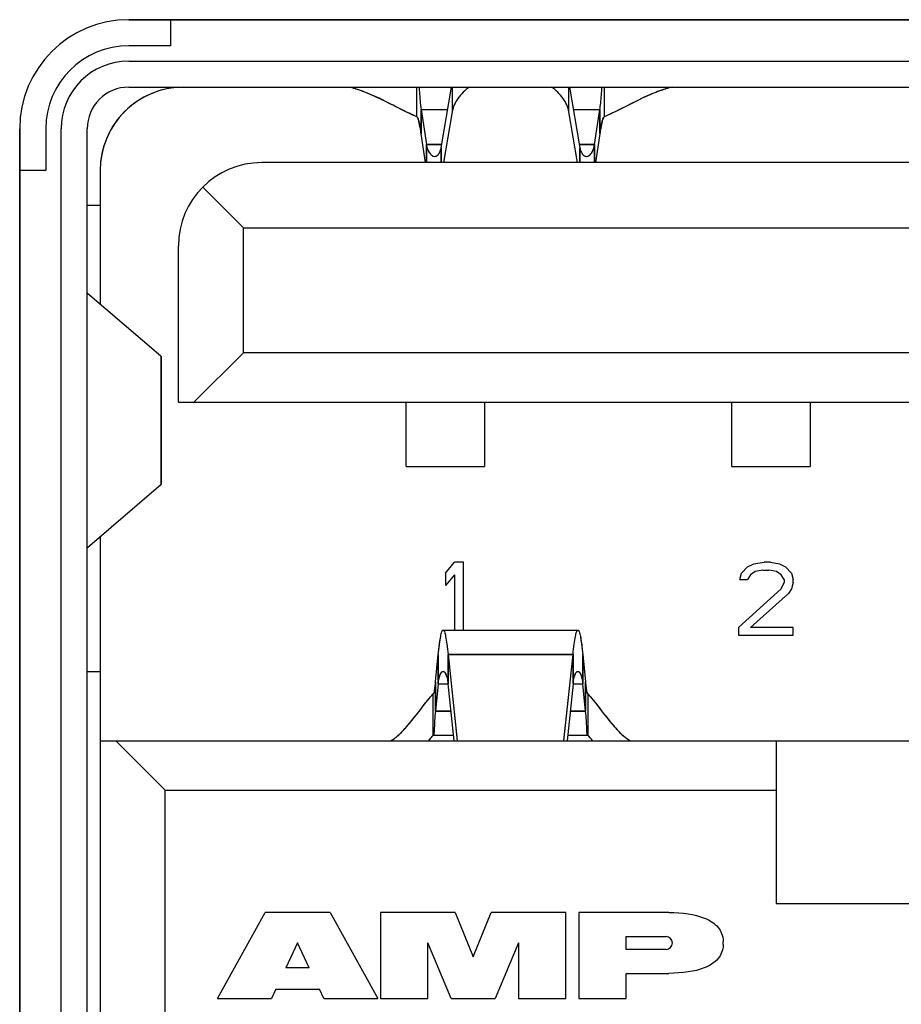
# Model space of a CAD drawing. Header units: millimetres. Extents: x 0 to 1750, y -1720 to 477.
# Tile 308 of 317: x 773 to 780, y -61 to -54. Entities that reach past the tile are written whole.
import ezdxf

# ---------------------------------------------------------------- set-up
doc = ezdxf.new("R2010")
doc.units = ezdxf.units.MM
doc.header["$LTSCALE"] = 92.51
for name, color, linetype in [('101301666_14DXF_CONTINUOUS_LINE', 7, 'CONTINUOUS'), ('101301666_DXF_CONTINUOUS_LINE', 7, 'CONTINUOUS'), ('DE-11-072043DXF_CONTINUOUS_LINE', 7, 'CONTINUOUS')]:
    doc.layers.add(name, color=color, linetype=linetype)

msp = doc.modelspace()

# ---------------------------------------------------------------- linework, layer by layer
at = {"layer": '101301666_14DXF_CONTINUOUS_LINE'}
for p, q in [((774.2086, -53.6472), (774.2086, -53.8472)), ((774.2086, -53.8472), (773.8886, -53.8472)), ((773.8886, -54.1652), (785.7486, -54.1652)), ((776.0984, -54.3925), (776.0984, -54.1652)), ((776.2853, -54.6322), (776.3649, -54.1652)), ((776.3707, -54.1652), (776.3707, -54.356)), ((777.2665, -54.356), (777.2665, -54.1652)), ((777.2723, -54.1652), (777.352, -54.6322)), ((777.5388, -54.1652), (777.5388, -54.3925)), ((776.1328, -54.3382), (776.1328, -54.5246)), ((776.1328, -54.3382), (776.1726, -54.6053)), ((776.1328, -54.3382), (776.3354, -54.3382)), ((776.3707, -54.356), (776.3043, -54.7452)), ((777.3329, -54.7452), (777.2665, -54.356)), ((777.3018, -54.3382), (777.5044, -54.3382)), ((777.4646, -54.6053), (777.5044, -54.3382)), ((777.5044, -54.5246), (777.5044, -54.3382)), ((773.2506, -54.4852), (773.2506, -54.8052)), ((773.5686, -67.4652), (773.5686, -54.4852)), ((776.1657, -54.7452), (776.1328, -54.5246)), ((777.5044, -54.5246), (777.4715, -54.7452)), ((776.1726, -54.6053), (776.2898, -54.6053)), ((776.1726, -54.7452), (776.1726, -54.6053)), ((776.2853, -54.6322), (776.2853, -54.7452)), ((777.3474, -54.6053), (777.4646, -54.6053)), ((777.352, -54.7452), (777.352, -54.6322)), ((777.4646, -54.6053), (777.4646, -54.7452)), ((784.7286, -54.7452), (774.9086, -54.7452)), ((773.2506, -54.8052), (773.0506, -54.8052)), ((773.6686, -54.8052), (773.6686, -55.8341)), ((774.4561, -54.9327), (774.7686, -55.2452)), ((773.6686, -55.0752), (773.5686, -55.0752)), ((774.7686, -56.2052), (774.7686, -55.2452)), ((774.7686, -55.2452), (784.8686, -55.2452)), ((774.2686, -56.5852), (774.2686, -55.3852)), ((774.1352, -56.2326), (773.5703, -55.7501)), ((774.1352, -56.2326), (774.1352, -57.2179)), ((774.1386, -56.2383), (774.1384, -56.237)), ((774.1386, -57.2121), (774.1386, -56.2383)), ((774.7686, -56.2052), (774.3886, -56.5852)), ((784.8686, -56.2052), (774.7686, -56.2052)), ((774.2686, -56.5852), (785.3686, -56.5852)), ((776.0186, -57.0802), (776.0186, -56.5852)), ((776.6186, -56.5852), (776.6186, -57.0802)), ((778.5186, -57.0802), (778.5186, -56.5852)), ((779.1186, -56.5852), (779.1186, -57.0802)), ((776.0186, -57.0802), (776.6186, -57.0802)), ((778.5186, -57.0802), (779.1186, -57.0802)), ((773.5703, -57.7004), (774.1352, -57.2179)), ((774.1384, -57.2135), (774.1386, -57.2121)), ((773.6686, -57.6164), (773.6686, -64.2252)), ((776.3186, -57.8986), (776.3886, -57.8152)), ((776.4586, -57.8152), (776.3886, -57.8152)), ((776.4586, -58.3352), (776.4586, -57.8152)), ((778.5919, -57.8986), (778.6386, -57.851)), ((778.6386, -57.851), (778.6853, -57.8271)), ((778.6853, -57.8271), (778.7669, -57.8152)), ((778.8136, -57.8152), (778.7669, -57.8152)), ((778.8136, -57.8152), (778.8836, -57.8271)), ((778.8836, -57.8271), (778.9303, -57.851)), ((778.9303, -57.851), (778.9769, -57.8986)), ((776.3186, -57.8986), (776.3186, -57.994)), ((776.3886, -57.9105), (776.3186, -57.994)), ((776.3886, -57.9105), (776.3886, -58.3352)), ((778.5803, -57.9463), (778.5919, -57.8986)), ((778.6619, -57.9105), (778.6386, -57.9463)), ((778.6969, -57.8867), (778.6619, -57.9105)), ((778.7553, -57.8748), (778.6969, -57.8867)), ((778.7553, -57.8748), (778.8019, -57.8748)), ((778.8603, -57.8867), (778.8019, -57.8748)), ((778.8953, -57.9105), (778.8603, -57.8867)), ((778.9186, -57.9463), (778.8953, -57.9105)), ((778.9769, -57.8986), (778.9886, -57.9463)), ((778.5803, -57.9463), (778.6386, -57.9463)), ((778.8953, -58.0178), (778.9186, -57.9701)), ((778.9186, -57.9463), (778.9186, -57.9701)), ((778.9886, -57.9701), (778.9769, -58.0178)), ((778.9886, -57.9701), (778.9886, -57.9463)), ((778.5686, -58.3157), (778.8953, -58.0178)), ((778.9536, -58.0535), (778.6619, -58.3157)), ((778.9769, -58.0178), (778.9536, -58.0535)), ((776.3014, -58.3352), (777.3358, -58.3352)), ((778.5686, -58.3157), (778.5686, -58.3752)), ((778.5686, -58.3752), (778.9886, -58.3752)), ((778.9886, -58.3157), (778.6619, -58.3157)), ((778.9886, -58.3752), (778.9886, -58.3157)), ((776.2417, -58.7339), (776.2639, -58.5227)), ((776.2639, -58.7475), (776.2639, -58.5227)), ((776.3388, -58.5227), (776.3388, -58.7475)), ((776.3388, -58.5227), (776.4083, -59.1828)), ((777.2984, -58.5227), (776.3388, -58.5227)), ((777.2289, -59.1828), (777.2984, -58.5227)), ((777.2984, -58.7475), (777.2984, -58.5227)), ((777.3733, -58.5227), (777.3733, -58.7475)), ((777.3733, -58.5227), (777.3955, -58.7339)), ((773.6686, -58.6552), (773.5686, -58.6552)), ((777.3334, -58.6535), (777.3358, -58.6532)), ((776.2417, -58.7339), (776.2417, -58.9587)), ((776.2639, -58.7475), (776.2417, -58.9587)), ((776.2639, -58.7475), (776.3388, -58.7475)), ((776.3849, -59.1852), (776.3388, -58.7475)), ((777.2984, -58.7475), (777.2523, -59.1852)), ((777.2984, -58.7475), (777.3733, -58.7475)), ((777.3955, -58.9587), (777.3733, -58.7475)), ((777.3955, -58.9587), (777.3955, -58.7339)), ((776.2249, -59.1434), (776.2249, -58.8265)), ((777.4123, -58.8265), (777.4123, -59.1434)), ((776.2417, -58.9587), (776.3611, -58.9587)), ((777.2762, -58.9587), (777.3955, -58.9587)), ((773.6686, -59.1852), (785.9686, -59.1852)), ((773.7886, -59.1852), (774.1686, -59.5652)), ((776.2249, -59.1434), (776.3805, -59.1434)), ((777.2567, -59.1434), (777.4123, -59.1434)), ((778.8586, -59.1852), (778.8586, -60.4352)), ((774.1686, -62.1852), (774.1686, -59.5652)), ((774.1686, -59.5652), (778.8586, -59.5652)), ((778.8586, -60.4352), (780.7786, -60.4352)), ((774.5686, -61.1652), (774.9344, -60.5052)), ((775.4331, -60.5052), (774.9344, -60.5052)), ((775.4331, -60.5052), (775.799, -61.1652)), ((775.8198, -60.5052), (775.8198, -61.1652)), ((776.3934, -60.5052), (775.8198, -60.5052)), ((776.3934, -60.5052), (776.5313, -60.8466)), ((776.5313, -60.8466), (776.6692, -60.5052)), ((777.2428, -60.5052), (776.6692, -60.5052)), ((777.2428, -61.1652), (777.2428, -60.5052)), ((777.3418, -60.5052), (777.3418, -61.1652)), ((778.0124, -60.5052), (777.3418, -60.5052)), ((777.7065, -60.7884), (777.7065, -60.6902)), ((777.7065, -60.6902), (778.0124, -60.6902)), ((775.182, -60.7393), (775.0935, -60.9289)), ((775.272, -60.9289), (775.182, -60.7393)), ((776.1828, -61.1652), (776.1828, -60.7393)), ((776.3628, -61.1652), (776.1828, -60.7393)), ((776.8798, -60.7393), (776.6998, -61.1652)), ((776.8798, -60.7393), (776.8798, -61.1652)), ((778.0124, -60.7884), (777.7065, -60.7884)), ((775.272, -60.9289), (775.0935, -60.9289)), ((777.7065, -61.1652), (777.7065, -60.9725)), ((777.7065, -60.9725), (778.0124, -60.9725)), ((775.016, -61.0952), (774.9833, -61.1652)), ((775.016, -61.0952), (775.351, -61.0952)), ((775.3842, -61.1652), (775.351, -61.0952)), ((774.5686, -61.1652), (774.9833, -61.1652)), ((775.3842, -61.1652), (775.799, -61.1652)), ((775.8198, -61.1652), (776.1828, -61.1652)), ((776.3628, -61.1652), (776.6998, -61.1652)), ((776.8798, -61.1652), (777.2428, -61.1652)), ((777.3418, -61.1652), (777.7065, -61.1652))]:
    msp.add_line(p, q, dxfattribs=at)
for centre, radius, start, end in [((773.8886, -54.4852), 0.638, 90, 180), ((773.8886, -54.4852), 0.32, 90, 180), ((774.3086, -54.8052), 0.64, 94.85107, 180), ((774.0304, -54.8369), 2.1255, 8.44892, 9.06054), ((779.6066, -54.8368), 2.1253, 170.93904, 171.5511), ((776.2093, -54.6359), 0.0721, 324.93175, 326.84764), ((777.4313, -54.6336), 0.0762, 211.43678, 213.22675), ((774.9086, -55.3852), 0.64, 90, 180), ((776.2356, -54.6655), 0.0317, 269.99743, 281.04363), ((776.2355, -54.6651), 0.0321, 281.04891, 283.35844), ((776.2252, -54.649), 0.0514, 313.01512, 314.6764), ((777.4144, -54.6466), 0.0549, 222.79517, 224.45707), ((777.4019, -54.6643), 0.0329, 252.67808, 254.339), ((777.4016, -54.6653), 0.032, 254.33675, 269.92568), ((776.3014, -58.6646), 0.0114, 78.38351, 89.93118), ((776.3012, -58.6654), 0.0122, 71.95571, 78.38172), ((776.2952, -58.675), 0.0236, 47.9599, 49.94436), ((776.2313, -58.7153), 0.0997, 23.34089, 24.62482), ((776.1626, -58.7408), 0.1729, 17.06334, 17.87888), ((777.4772, -58.7417), 0.1757, 162.30422, 163.10949), ((777.4085, -58.7165), 0.1025, 155.89439, 156.84124), ((777.3426, -58.6758), 0.0246, 130.82251, 133.42333), ((777.3361, -58.6656), 0.0124, 102.63746, 109.62077), ((778.0142, -62.193), 1.6878, 89.29656, 90.05998), ((778.0124, -60.7393), 0.0491, 270, 90), ((778.2016, -60.7379), 0.2501, 359.6924, 2.34052), ((778.2028, -60.7406), 0.2489, 357.61466, 0.29671), ((778.0142, -59.2792), 1.6933, 269.93959, 270.70059)]:
    msp.add_arc(centre, radius, start, end, dxfattribs=at)
for points in [[(775.6289, -54.1793), (775.6111, -54.174), (775.5932, -54.1693), (775.5751, -54.1653)], [(778.0621, -54.1653), (778.0442, -54.1692), (778.0264, -54.1739), (778.0088, -54.1792)], [(777.6021, -54.3636), (777.5811, -54.3736), (777.5601, -54.3833), (777.5388, -54.3925)], [(776.0984, -54.3925), (776.0997, -54.3931), (776.1009, -54.3942), (776.1018, -54.3953)], [(777.5354, -54.3953), (777.5363, -54.3942), (777.5375, -54.3931), (777.5388, -54.3925)], [(776.2614, -54.6856), (776.2639, -54.6831), (776.2662, -54.6803), (776.2683, -54.6773)], [(777.3676, -54.6754), (777.3696, -54.6784), (777.3717, -54.6813), (777.3742, -54.6839)], [(776.305, -58.6538), (776.307, -58.6545), (776.3088, -58.6556), (776.3104, -58.657)], [(777.3265, -58.6572), (777.3281, -58.6558), (777.3299, -58.6546), (777.3319, -58.6539)], [(777.4123, -58.8265), (777.4116, -58.8257), (777.4111, -58.8248), (777.4106, -58.8238)]]:
    msp.add_open_spline(points, degree=3, dxfattribs=at)
for points, knots in [([(776.0984, -54.3925), (776.0185, -54.3579), (775.8668, -54.2773), (775.7102, -54.2037), (775.6289, -54.1793)], [0, 0, 0, 0, 0.50626, 1, 1, 1, 1]), ([(776.1165, -54.1651), (776.1172, -54.1771), (776.1207, -54.235), (776.1261, -54.2928), (776.1328, -54.3382)], [0, 0, 0, 0, 0.207227, 1, 1, 1, 1]), ([(776.5046, -54.1652), (776.4701, -54.1889), (776.4104, -54.2438), (776.377, -54.3191), (776.3707, -54.356)], [0, 0, 0, 0, 0.527428, 1, 1, 1, 1]), ([(777.2665, -54.356), (777.2602, -54.3191), (777.2268, -54.2438), (777.1672, -54.1889), (777.1327, -54.1652)], [0, 0, 0, 0, 0.472572, 1, 1, 1, 1]), ([(777.5044, -54.3382), (777.5069, -54.3216), (777.5143, -54.2641), (777.5182, -54.2062), (777.5207, -54.1651)], [0, 0, 0, 0, 0.290299, 1, 1, 1, 1]), ([(778.0088, -54.1792), (777.9386, -54.2002), (777.8019, -54.2613), (777.6704, -54.331), (777.6021, -54.3636)], [0, 0, 0, 0, 0.491715, 1, 1, 1, 1]), ([(776.1018, -54.3953), (776.105, -54.399), (776.1101, -54.4111), (776.1166, -54.4337), (776.1232, -54.4651), (776.1273, -54.4889), (776.1294, -54.5022)], [0, 0, 0, 0, 0.132953, 0.346662, 0.638233, 1, 1, 1, 1]), ([(777.5078, -54.5021), (777.5099, -54.4889), (777.514, -54.4651), (777.5206, -54.4337), (777.5271, -54.4111), (777.5322, -54.399), (777.5354, -54.3953)], [0, 0, 0, 0, 0.361778, 0.653351, 0.867057, 1, 1, 1, 1]), ([(776.1726, -54.6053), (776.1746, -54.6187), (776.1804, -54.6427), (776.1953, -54.6725), (776.2136, -54.6919), (776.2289, -54.6972), (776.2356, -54.6972)], [0, 0, 0, 0, 0.341776, 0.616593, 0.829623, 1, 1, 1, 1]), ([(776.2697, -54.6753), (776.2715, -54.6725), (776.279, -54.6591), (776.2832, -54.644), (776.2853, -54.6322)], [0, 0, 0, 0, 0.217249, 1, 1, 1, 1]), ([(777.352, -54.6322), (777.3526, -54.6363), (777.3556, -54.6505), (777.3609, -54.6645), (777.3663, -54.6734)], [0, 0, 0, 0, 0.282153, 1, 1, 1, 1]), ([(777.4016, -54.6972), (777.4083, -54.6972), (777.4236, -54.6919), (777.4419, -54.6725), (777.4568, -54.6427), (777.4626, -54.6187), (777.4646, -54.6053)], [0, 0, 0, 0, 0.170361, 0.38339, 0.658183, 1, 1, 1, 1]), ([(776.243, -54.6964), (776.2445, -54.696), (776.2509, -54.694), (776.2566, -54.6901), (776.2603, -54.6866)], [0, 0, 0, 0, 0.235684, 1, 1, 1, 1]), ([(777.3753, -54.685), (777.3765, -54.6863), (777.3814, -54.6909), (777.3874, -54.6943), (777.3921, -54.6958)], [0, 0, 0, 0, 0.270668, 1, 1, 1, 1]), ([(774.1384, -56.237), (774.1383, -56.2366), (774.1376, -56.2349), (774.1363, -56.2335), (774.1352, -56.2326)], [0, 0, 0, 0, 0.215358, 1, 1, 1, 1]), ([(774.1352, -57.2179), (774.1356, -57.2175), (774.137, -57.2163), (774.1381, -57.2147), (774.1384, -57.2135)], [0, 0, 0, 0, 0.292805, 1, 1, 1, 1]), ([(776.2639, -58.5227), (776.2667, -58.4961), (776.2721, -58.4497), (776.2806, -58.3913), (776.2886, -58.3557), (776.295, -58.3395), (776.2995, -58.3352), (776.3014, -58.3352)], [0, 0, 0, 0, 0.414012, 0.723305, 0.917555, 0.970972, 1, 1, 1, 1]), ([(776.3014, -58.3352), (776.3032, -58.3352), (776.3077, -58.3395), (776.3141, -58.3557), (776.3221, -58.3913), (776.3307, -58.4497), (776.336, -58.4961), (776.3388, -58.5227)], [0, 0, 0, 0, 0.029027, 0.082445, 0.276693, 0.585985, 1, 1, 1, 1]), ([(777.2984, -58.5227), (777.3012, -58.4961), (777.3065, -58.4497), (777.3151, -58.3913), (777.3231, -58.3557), (777.3295, -58.3395), (777.334, -58.3352), (777.3358, -58.3352)], [0, 0, 0, 0, 0.414012, 0.723306, 0.917555, 0.970973, 1, 1, 1, 1]), ([(777.3358, -58.3352), (777.3377, -58.3352), (777.3422, -58.3395), (777.3486, -58.3557), (777.3566, -58.3913), (777.3651, -58.4497), (777.3705, -58.4961), (777.3733, -58.5227)], [0, 0, 0, 0, 0.029027, 0.082445, 0.276693, 0.585985, 1, 1, 1, 1]), ([(776.2639, -58.7475), (776.2654, -58.734), (776.2689, -58.7103), (776.2763, -58.6833), (776.2838, -58.6675), (776.29, -58.6581), (776.297, -58.6532), (776.3014, -58.6532)], [0, 0, 0, 0, 0.38456, 0.677296, 0.788355, 0.876871, 1, 1, 1, 1]), ([(776.3111, -58.6575), (776.3121, -58.6584), (776.3166, -58.6632), (776.3197, -58.6691), (776.3219, -58.6738)], [0, 0, 0, 0, 0.207361, 1, 1, 1, 1]), ([(776.3228, -58.6758), (776.3232, -58.6767), (776.3248, -58.6806), (776.3262, -58.6846), (776.3272, -58.6877)], [0, 0, 0, 0, 0.234355, 1, 1, 1, 1]), ([(777.3098, -58.6882), (777.3102, -58.6871), (777.3115, -58.6831), (777.313, -58.679), (777.3143, -58.6762)], [0, 0, 0, 0, 0.265806, 1, 1, 1, 1]), ([(777.3149, -58.6746), (777.3157, -58.6728), (777.3186, -58.6669), (777.3223, -58.6611), (777.3257, -58.6579)], [0, 0, 0, 0, 0.294984, 1, 1, 1, 1]), ([(777.3358, -58.6532), (777.3402, -58.6532), (777.3472, -58.6581), (777.3534, -58.6675), (777.361, -58.6833), (777.3683, -58.7103), (777.3719, -58.734), (777.3733, -58.7475)], [0, 0, 0, 0, 0.123127, 0.211643, 0.322705, 0.615444, 1, 1, 1, 1]), ([(776.2417, -58.7339), (776.2404, -58.7459), (776.2379, -58.7672), (776.2341, -58.7952), (776.2301, -58.8139), (776.2273, -58.8239), (776.2249, -58.8265)], [0, 0, 0, 0, 0.384235, 0.683673, 0.889981, 1, 1, 1, 1]), ([(776.328, -58.6901), (776.3292, -58.6941), (776.3343, -58.7129), (776.3372, -58.7323), (776.3388, -58.7475)], [0, 0, 0, 0, 0.213784, 1, 1, 1, 1]), ([(777.2984, -58.7475), (777.299, -58.7421), (777.3014, -58.7229), (777.3051, -58.7038), (777.3091, -58.6906)], [0, 0, 0, 0, 0.284939, 1, 1, 1, 1]), ([(777.4106, -58.8238), (777.4088, -58.8202), (777.4061, -58.8098), (777.4025, -58.7907), (777.3989, -58.7645), (777.3967, -58.7448), (777.3955, -58.7339)], [0, 0, 0, 0, 0.133659, 0.347846, 0.638887, 1, 1, 1, 1]), ([(776.185, -58.873), (776.1883, -58.869), (776.2013, -58.8533), (776.2147, -58.8378), (776.2249, -58.8265)], [0, 0, 0, 0, 0.254939, 1, 1, 1, 1]), ([(777.4123, -58.8265), (777.4156, -58.8302), (777.4292, -58.8454), (777.4424, -58.861), (777.4522, -58.8729)], [0, 0, 0, 0, 0.244732, 1, 1, 1, 1]), ([(775.9328, -59.1637), (775.9555, -59.1464), (775.9995, -59.1041), (776.0824, -59.0058), (776.1418, -58.9254), (776.185, -58.873)], [0, 0, 0, 0, 0.222168, 0.472322, 1, 1, 1, 1]), ([(777.4522, -58.8729), (777.4953, -58.9253), (777.5547, -59.0057), (777.6375, -59.1039), (777.6814, -59.1462), (777.7042, -59.1635)], [0, 0, 0, 0, 0.527576, 0.777745, 1, 1, 1, 1]), ([(776.2417, -58.9587), (776.2392, -58.9826), (776.2358, -59.0252), (776.2339, -59.075), (776.2324, -59.1062), (776.231, -59.123), (776.2291, -59.135), (776.2267, -59.1415), (776.2249, -59.1434)], [0, 0, 0, 0, 0.387569, 0.687983, 0.80269, 0.89266, 0.95781, 1, 1, 1, 1]), ([(777.4123, -59.1434), (777.4105, -59.1415), (777.4081, -59.135), (777.4062, -59.123), (777.4048, -59.1062), (777.4033, -59.075), (777.4014, -59.0252), (777.3981, -58.9826), (777.3955, -58.9587)], [0, 0, 0, 0, 0.04219, 0.10734, 0.19731, 0.312017, 0.61243, 1, 1, 1, 1]), ([(775.9001, -59.1852), (775.9028, -59.1837), (775.9141, -59.1771), (775.9249, -59.1697), (775.9328, -59.1637)], [0, 0, 0, 0, 0.241267, 1, 1, 1, 1]), ([(776.2249, -59.1434), (776.2219, -59.1468), (776.2096, -59.1605), (776.1977, -59.1745), (776.1889, -59.1852)], [0, 0, 0, 0, 0.245382, 1, 1, 1, 1]), ([(777.4483, -59.1852), (777.4454, -59.1816), (777.4336, -59.1675), (777.4215, -59.1536), (777.4123, -59.1434)], [0, 0, 0, 0, 0.254662, 1, 1, 1, 1]), ([(777.7042, -59.1635), (777.7069, -59.1656), (777.7175, -59.1734), (777.7286, -59.1805), (777.7371, -59.1852)], [0, 0, 0, 0, 0.259048, 1, 1, 1, 1]), ([(778.0349, -60.5053), (778.1384, -60.5066), (778.285, -60.5242), (778.4157, -60.6064), (778.4495, -60.6808), (778.4514, -60.7277)], [0, 0, 0, 0, 0.492143, 0.770409, 1, 1, 1, 1]), ([(778.4514, -60.7509), (778.4495, -60.7981), (778.4153, -60.8722), (778.2842, -60.9538), (778.138, -60.9711), (778.0349, -60.9724)], [0, 0, 0, 0, 0.23118, 0.509058, 1, 1, 1, 1])]:
    msp.add_open_spline(points, degree=3, knots=knots, dxfattribs=at)
at = {"layer": '101301666_DXF_CONTINUOUS_LINE'}
for p, q in [((773.8886, -53.6472), (785.7486, -53.6472)), ((774.2086, -53.6472), (774.2086, -53.8472)), ((774.2086, -53.8472), (773.8886, -53.8472)), ((773.8886, -53.9652), (785.7486, -53.9652)), ((773.8886, -54.1652), (785.7486, -54.1652)), ((775.6313, -54.18), (775.6289, -54.1793)), ((775.6313, -54.18), (775.6289, -54.1794)), ((776.0984, -54.3925), (776.0984, -54.1652)), ((776.2853, -54.6322), (776.3649, -54.1652)), ((776.3707, -54.1652), (776.3707, -54.356)), ((777.2665, -54.356), (777.2665, -54.1652)), ((777.2723, -54.1652), (777.352, -54.6322)), ((777.5388, -54.1652), (777.5388, -54.3925)), ((778.0088, -54.1792), (778.0069, -54.1797)), ((778.0088, -54.1793), (778.0069, -54.1797)), ((776.1328, -54.5246), (776.1328, -54.3382)), ((776.1328, -54.3382), (776.1726, -54.6053)), ((776.1328, -54.3382), (776.3354, -54.3382)), ((776.1328, -54.5246), (776.1328, -54.3383)), ((776.3707, -54.356), (776.3043, -54.7452)), ((777.3329, -54.7452), (777.2665, -54.356)), ((777.3018, -54.3382), (777.5044, -54.3382)), ((777.4646, -54.6053), (777.5044, -54.3382)), ((777.5044, -54.3382), (777.5044, -54.5246)), ((777.5044, -54.3383), (777.5044, -54.5246)), ((773.0506, -67.4652), (773.0506, -54.4852)), ((773.2506, -54.4852), (773.2506, -54.8052)), ((773.3686, -67.4652), (773.3686, -54.4852)), ((773.5686, -67.4652), (773.5686, -54.4852)), ((776.1657, -54.7452), (776.1328, -54.5246)), ((777.5044, -54.5246), (777.4715, -54.7452)), ((776.1726, -54.6053), (776.1726, -54.7452)), ((776.2853, -54.6053), (776.1726, -54.6053)), ((776.2853, -54.7452), (776.2853, -54.6322)), ((777.4646, -54.6053), (777.352, -54.6053)), ((777.352, -54.6322), (777.352, -54.7452)), ((777.4646, -54.7452), (777.4646, -54.6053)), ((784.7286, -54.7452), (774.9086, -54.7452)), ((773.2506, -54.8052), (773.0506, -54.8052)), ((773.6686, -54.8052), (773.6686, -55.8341)), ((774.4561, -54.9327), (774.7686, -55.2452)), ((773.6686, -55.0752), (773.5686, -55.0752)), ((774.7686, -56.2052), (774.7686, -55.2452)), ((774.7686, -55.2452), (784.8686, -55.2452)), ((774.2686, -56.5852), (774.2686, -55.3852)), ((774.1352, -56.2326), (773.5703, -55.7501)), ((774.1352, -56.2326), (774.1352, -57.2179)), ((774.1386, -56.2383), (774.1384, -56.237)), ((774.1386, -57.2121), (774.1386, -56.2383)), ((774.7686, -56.2052), (774.3886, -56.5852)), ((784.8686, -56.2052), (774.7686, -56.2052)), ((774.2686, -56.5852), (785.3686, -56.5852)), ((776.0186, -57.0802), (776.0186, -56.5852)), ((776.6186, -56.5852), (776.6186, -57.0802)), ((778.5186, -57.0802), (778.5186, -56.5852)), ((779.1186, -56.5852), (779.1186, -57.0802)), ((776.0186, -57.0802), (776.6186, -57.0802)), ((778.5186, -57.0802), (779.1186, -57.0802)), ((773.5703, -57.7004), (774.1352, -57.2179)), ((774.1384, -57.2135), (774.1386, -57.2121)), ((773.6686, -57.6164), (773.6686, -64.2252)), ((776.3186, -57.8986), (776.3886, -57.8152)), ((776.4586, -57.8152), (776.3886, -57.8152)), ((776.4586, -58.3352), (776.4586, -57.8152)), ((778.5919, -57.8986), (778.6386, -57.851)), ((778.6386, -57.851), (778.6853, -57.8271)), ((778.6853, -57.8271), (778.7669, -57.8152)), ((778.8136, -57.8152), (778.7669, -57.8152)), ((778.8136, -57.8152), (778.8836, -57.8271)), ((778.8836, -57.8271), (778.9303, -57.851)), ((778.9303, -57.851), (778.9769, -57.8986)), ((776.3186, -57.8986), (776.3186, -57.994)), ((776.3886, -57.9105), (776.3186, -57.994)), ((776.3886, -57.9105), (776.3886, -58.3352)), ((778.5803, -57.9463), (778.5919, -57.8986)), ((778.6619, -57.9105), (778.6386, -57.9463)), ((778.6969, -57.8867), (778.6619, -57.9105)), ((778.7553, -57.8748), (778.6969, -57.8867)), ((778.7553, -57.8748), (778.8019, -57.8748)), ((778.8603, -57.8867), (778.8019, -57.8748)), ((778.8953, -57.9105), (778.8603, -57.8867)), ((778.9186, -57.9463), (778.8953, -57.9105)), ((778.9769, -57.8986), (778.9886, -57.9463)), ((778.5803, -57.9463), (778.6386, -57.9463)), ((778.8953, -58.0178), (778.9186, -57.9701)), ((778.9186, -57.9463), (778.9186, -57.9701)), ((778.9886, -57.9701), (778.9769, -58.0178)), ((778.9886, -57.9701), (778.9886, -57.9463)), ((778.5686, -58.3157), (778.8953, -58.0178)), ((778.9536, -58.0535), (778.6619, -58.3157)), ((778.9769, -58.0178), (778.9536, -58.0535)), ((776.3014, -58.3352), (777.3358, -58.3352)), ((778.5686, -58.3157), (778.5686, -58.3752)), ((778.5686, -58.3752), (778.9886, -58.3752)), ((778.9886, -58.3157), (778.6619, -58.3157)), ((778.9886, -58.3752), (778.9886, -58.3157)), ((776.2417, -58.7339), (776.2639, -58.5227)), ((776.2639, -58.5227), (776.2639, -58.7476)), ((776.3388, -58.7476), (776.3388, -58.5227)), ((776.3388, -58.5227), (776.4086, -59.1852)), ((776.3388, -58.5227), (777.2984, -58.5227)), ((777.2286, -59.1852), (777.2984, -58.5227)), ((777.2984, -58.5227), (777.2984, -58.7476)), ((777.3733, -58.7476), (777.3733, -58.5227)), ((777.3733, -58.5227), (777.3955, -58.7339)), ((773.6686, -58.6552), (773.5686, -58.6552)), ((777.3334, -58.6535), (777.3358, -58.6532)), ((776.2417, -58.9586), (776.2417, -58.7339)), ((776.2639, -58.7475), (776.2417, -58.9587)), ((776.2639, -58.7475), (776.3388, -58.7475)), ((776.3849, -59.1852), (776.3388, -58.7475)), ((777.2984, -58.7475), (777.2523, -59.1852)), ((777.2984, -58.7475), (777.3733, -58.7475)), ((777.3955, -58.9587), (777.3733, -58.7475)), ((777.3955, -58.7339), (777.3955, -58.9586)), ((776.2249, -59.1434), (776.2249, -58.8265)), ((777.4123, -58.8265), (777.4123, -59.1433)), ((776.3611, -58.9587), (776.2417, -58.9587)), ((777.3955, -58.9587), (777.2762, -58.9587)), ((773.6686, -59.1852), (785.9686, -59.1852)), ((773.7886, -59.1852), (774.1686, -59.5652)), ((776.2249, -59.1434), (776.3805, -59.1434)), ((777.2567, -59.1434), (777.4123, -59.1434)), ((778.8586, -59.1852), (778.8586, -60.4352)), ((774.1686, -62.1852), (774.1686, -59.5652)), ((774.1686, -59.5652), (778.8586, -59.5652)), ((778.8586, -60.4352), (780.7786, -60.4352)), ((774.5686, -61.1652), (774.9344, -60.5052)), ((775.4331, -60.5052), (774.9344, -60.5052)), ((775.4331, -60.5052), (775.799, -61.1652)), ((775.8198, -60.5052), (775.8198, -61.1652)), ((776.3934, -60.5052), (775.8198, -60.5052)), ((776.3934, -60.5052), (776.5313, -60.8466)), ((776.5313, -60.8466), (776.6692, -60.5052)), ((777.2428, -60.5052), (776.6692, -60.5052)), ((777.2428, -61.1652), (777.2428, -60.5052)), ((777.3418, -60.5052), (777.3418, -61.1652)), ((778.0124, -60.5052), (777.3418, -60.5052)), ((777.7065, -60.7884), (777.7065, -60.6902)), ((777.7065, -60.6902), (778.0124, -60.6902)), ((775.182, -60.7393), (775.0935, -60.9289)), ((775.272, -60.9289), (775.182, -60.7393)), ((776.1828, -61.1652), (776.1828, -60.7393)), ((776.3628, -61.1652), (776.1828, -60.7393)), ((776.8798, -60.7393), (776.6998, -61.1652)), ((776.8798, -60.7393), (776.8798, -61.1652)), ((778.0124, -60.7884), (777.7065, -60.7884)), ((775.272, -60.9289), (775.0935, -60.9289)), ((777.7065, -61.1652), (777.7065, -60.9725)), ((777.7065, -60.9725), (778.0124, -60.9725)), ((775.016, -61.0952), (774.9833, -61.1652)), ((775.016, -61.0952), (775.351, -61.0952)), ((775.3842, -61.1652), (775.351, -61.0952)), ((774.5686, -61.1652), (774.9833, -61.1652)), ((775.3842, -61.1652), (775.799, -61.1652)), ((775.8198, -61.1652), (776.1828, -61.1652)), ((776.3628, -61.1652), (776.6998, -61.1652)), ((776.8798, -61.1652), (777.2428, -61.1652)), ((777.3418, -61.1652), (777.7065, -61.1652))]:
    msp.add_line(p, q, dxfattribs=at)
for centre, radius, start, end in [((773.8886, -54.4852), 0.838, 90, 180), ((773.8886, -54.4852), 0.638, 90, 180), ((773.8886, -54.4852), 0.52, 90, 180), ((773.8886, -54.4852), 0.32, 90, 180), ((774.3086, -54.8052), 0.64, 90, 180), ((774.0504, -54.8339), 2.1052, 8.44945, 9.06675), ((779.5865, -54.8339), 2.105, 170.93283, 171.55057), ((776.2094, -54.6361), 0.0718, 325.01486, 326.95513), ((777.4312, -54.6339), 0.076, 211.33966, 213.14567), ((774.9086, -55.3852), 0.64, 90, 180), ((776.2356, -54.6655), 0.0317, 269.97418, 280.98556), ((776.3014, -58.6646), 0.0113, 78.55031, 89.96509), ((776.3012, -58.6654), 0.0122, 72.1973, 78.57417), ((776.2315, -58.7152), 0.0994, 23.36518, 24.65005), ((776.1631, -58.7406), 0.1725, 17.04674, 17.87259), ((777.4768, -58.7415), 0.1753, 162.31024, 163.12436), ((777.3425, -58.6757), 0.0244, 130.75267, 133.4138), ((777.3361, -58.6656), 0.0124, 102.47739, 109.39133), ((777.1525, -59.9799), 1.2491, 137.95576, 140.48835), ((776.4847, -59.9799), 1.2491, 39.51165, 42.04424), ((778.0142, -62.193), 1.6878, 89.29656, 90.05998), ((778.0124, -60.7393), 0.0491, 270, 90), ((778.2016, -60.7379), 0.2501, 359.69239, 2.34052), ((778.2028, -60.7406), 0.2489, 357.61466, 0.29673), ((778.0142, -59.2792), 1.6933, 269.93959, 270.70059)]:
    msp.add_arc(centre, radius, start, end, dxfattribs=at)
for points in [[(775.6289, -54.1793), (775.611, -54.174), (775.593, -54.1692), (775.5749, -54.1653)], [(778.0623, -54.1653), (778.0443, -54.1692), (778.0264, -54.1739), (778.0088, -54.1792)], [(776.2603, -54.6867), (776.2633, -54.6839), (776.2659, -54.6807), (776.2683, -54.6773)], [(777.3676, -54.6754), (777.3696, -54.6784), (777.3717, -54.6813), (777.3742, -54.6839)], [(776.2417, -54.6966), (776.2486, -54.6953), (776.2551, -54.6915), (776.2603, -54.6867)], [(777.3742, -54.6839), (777.379, -54.6892), (777.3852, -54.6936), (777.3921, -54.6958)], [(777.3921, -54.6958), (777.3951, -54.6967), (777.3984, -54.6972), (777.4016, -54.6972)], [(776.3049, -58.6538), (776.3069, -58.6545), (776.3088, -58.6556), (776.3104, -58.657)], [(776.3228, -58.6758), (776.3245, -58.6797), (776.3259, -58.6837), (776.3272, -58.6877)], [(777.3098, -58.6882), (777.3111, -58.6841), (777.3126, -58.6801), (777.3143, -58.6761)], [(777.3266, -58.6572), (777.3281, -58.6558), (777.33, -58.6546), (777.3319, -58.6539)], [(776.185, -58.873), (776.198, -58.8572), (776.2112, -58.8416), (776.2249, -58.8265)], [(777.4123, -58.8265), (777.426, -58.8416), (777.4392, -58.8572), (777.4522, -58.8729)]]:
    msp.add_open_spline(points, degree=3, dxfattribs=at)
for points, knots in [([(776.0984, -54.3925), (776.0589, -54.3754), (775.9049, -54.3012), (775.7538, -54.2172), (775.6313, -54.18)], [0, 0, 0, 0, 0.251576, 1, 1, 1, 1]), ([(776.1164, -54.1648), (776.1172, -54.1768), (776.1207, -54.2348), (776.1261, -54.2927), (776.1328, -54.3382)], [0, 0, 0, 0, 0.207051, 1, 1, 1, 1]), ([(776.5046, -54.1652), (776.4701, -54.1888), (776.4104, -54.2438), (776.377, -54.3191), (776.3707, -54.356)], [0, 0, 0, 0, 0.527377, 1, 1, 1, 1]), ([(777.2665, -54.356), (777.2602, -54.3191), (777.2268, -54.2438), (777.1671, -54.1888), (777.1326, -54.1652)], [0, 0, 0, 0, 0.472623, 1, 1, 1, 1]), ([(777.5044, -54.3382), (777.5069, -54.3216), (777.5143, -54.264), (777.5182, -54.206), (777.5208, -54.1648)], [0, 0, 0, 0, 0.29019, 1, 1, 1, 1]), ([(778.0069, -54.1797), (777.9671, -54.1918), (777.8066, -54.2538), (777.658, -54.3408), (777.5388, -54.3925)], [0, 0, 0, 0, 0.242723, 1, 1, 1, 1]), ([(776.1018, -54.3953), (776.1013, -54.3947), (776.1003, -54.3936), (776.099, -54.3928), (776.0984, -54.3925)], [0, 0, 0, 0, 0.544988, 1, 1, 1, 1]), ([(776.1294, -54.5022), (776.1256, -54.4783), (776.1203, -54.4465), (776.1102, -54.4111), (776.105, -54.399), (776.1018, -54.3953)], [0, 0, 0, 0, 0.653413, 0.867025, 1, 1, 1, 1]), ([(777.5354, -54.3953), (777.5322, -54.399), (777.5271, -54.4111), (777.517, -54.4465), (777.5116, -54.4783), (777.5078, -54.5021)], [0, 0, 0, 0, 0.132968, 0.346576, 1, 1, 1, 1]), ([(777.5388, -54.3925), (777.5382, -54.3928), (777.5369, -54.3936), (777.5359, -54.3947), (777.5354, -54.3953)], [0, 0, 0, 0, 0.455031, 1, 1, 1, 1]), ([(776.1726, -54.6053), (776.1746, -54.6187), (776.1823, -54.6543), (776.2108, -54.6972), (776.2356, -54.6972)], [0, 0, 0, 0, 0.352928, 1, 1, 1, 1]), ([(776.2697, -54.6753), (776.2715, -54.6725), (776.279, -54.6591), (776.2832, -54.644), (776.2853, -54.6322)], [0, 0, 0, 0, 0.218097, 1, 1, 1, 1]), ([(777.352, -54.6322), (777.3526, -54.6362), (777.3556, -54.6505), (777.3609, -54.6644), (777.3663, -54.6734)], [0, 0, 0, 0, 0.281273, 1, 1, 1, 1]), ([(777.4016, -54.6972), (777.4083, -54.6972), (777.4286, -54.6901), (777.453, -54.6564), (777.4618, -54.6244), (777.4646, -54.6053)], [0, 0, 0, 0, 0.170867, 0.511924, 1, 1, 1, 1]), ([(774.1384, -56.237), (774.1382, -56.2362), (774.1373, -56.2345), (774.136, -56.2332), (774.1352, -56.2326)], [0, 0, 0, 0, 0.447977, 1, 1, 1, 1]), ([(774.1352, -57.2179), (774.136, -57.2172), (774.1373, -57.2159), (774.1382, -57.2143), (774.1384, -57.2135)], [0, 0, 0, 0, 0.551944, 1, 1, 1, 1]), ([(776.2639, -58.5227), (776.2665, -58.4985), (776.2714, -58.4557), (776.2791, -58.3996), (776.2873, -58.3624), (776.2929, -58.3423), (776.2976, -58.3372)], [0, 0, 0, 0, 0.385102, 0.685217, 0.891125, 1, 1, 1, 1]), ([(776.2976, -58.3372), (776.2981, -58.3367), (776.2993, -58.3357), (776.3007, -58.3352), (776.3014, -58.3352)], [0, 0, 0, 0, 0.553011, 1, 1, 1, 1]), ([(776.3014, -58.3352), (776.3065, -58.3352), (776.3144, -58.3574), (776.3217, -58.3894), (776.3309, -58.4506), (776.336, -58.4961), (776.3388, -58.5227)], [0, 0, 0, 0, 0.080077, 0.274763, 0.585089, 1, 1, 1, 1]), ([(777.2984, -58.5227), (777.3012, -58.4961), (777.3063, -58.4506), (777.3155, -58.3894), (777.3228, -58.3574), (777.3307, -58.3352), (777.3358, -58.3352)], [0, 0, 0, 0, 0.41491, 0.725237, 0.919924, 1, 1, 1, 1]), ([(777.3358, -58.3352), (777.3365, -58.3352), (777.338, -58.3357), (777.3391, -58.3367), (777.3396, -58.3373)], [0, 0, 0, 0, 0.446803, 1, 1, 1, 1]), ([(777.3396, -58.3373), (777.3443, -58.3423), (777.3499, -58.3624), (777.3581, -58.3996), (777.3658, -58.4557), (777.3707, -58.4985), (777.3733, -58.5227)], [0, 0, 0, 0, 0.108941, 0.314871, 0.614963, 1, 1, 1, 1]), ([(776.2639, -58.7475), (776.2664, -58.7238), (776.2699, -58.6934), (776.2904, -58.6532), (776.3014, -58.6532)], [0, 0, 0, 0, 0.685359, 1, 1, 1, 1]), ([(776.3104, -58.657), (776.3115, -58.6579), (776.3163, -58.6627), (776.3196, -58.6688), (776.3219, -58.6738)], [0, 0, 0, 0, 0.205001, 1, 1, 1, 1]), ([(777.3143, -58.6761), (777.3151, -58.6742), (777.3181, -58.6677), (777.322, -58.6614), (777.3257, -58.6579)], [0, 0, 0, 0, 0.297559, 1, 1, 1, 1]), ([(777.3358, -58.6532), (777.3468, -58.6532), (777.3673, -58.6934), (777.3708, -58.7238), (777.3733, -58.7475)], [0, 0, 0, 0, 0.314616, 1, 1, 1, 1]), ([(776.2417, -58.7339), (776.2396, -58.7536), (776.2354, -58.7834), (776.2313, -58.8143), (776.2266, -58.8238)], [0, 0, 0, 0, 0.652492, 1, 1, 1, 1]), ([(776.328, -58.6901), (776.3292, -58.6941), (776.3343, -58.7129), (776.3372, -58.7323), (776.3388, -58.7475)], [0, 0, 0, 0, 0.214331, 1, 1, 1, 1]), ([(777.2984, -58.7475), (777.299, -58.7421), (777.3014, -58.7229), (777.3051, -58.7038), (777.3091, -58.6906)], [0, 0, 0, 0, 0.284282, 1, 1, 1, 1]), ([(777.4106, -58.8238), (777.4059, -58.8143), (777.4018, -58.7834), (777.3976, -58.7536), (777.3955, -58.7339)], [0, 0, 0, 0, 0.347526, 1, 1, 1, 1]), ([(776.2266, -58.8238), (776.2264, -58.8244), (776.2259, -58.8253), (776.2252, -58.8262), (776.2249, -58.8265)], [0, 0, 0, 0, 0.553317, 1, 1, 1, 1]), ([(777.4123, -58.8265), (777.412, -58.8262), (777.4113, -58.8253), (777.4108, -58.8244), (777.4106, -58.8238)], [0, 0, 0, 0, 0.446656, 1, 1, 1, 1]), ([(775.9001, -59.1852), (775.9263, -59.1707), (775.977, -59.1285), (776.0706, -59.0224), (776.1364, -58.932), (776.185, -58.873)], [0, 0, 0, 0, 0.211587, 0.460093, 1, 1, 1, 1]), ([(777.4522, -58.8729), (777.5008, -58.9319), (777.5666, -59.0223), (777.6602, -59.1285), (777.7109, -59.1707), (777.7371, -59.1852)], [0, 0, 0, 0, 0.5399, 0.788412, 1, 1, 1, 1]), ([(776.2417, -58.9587), (776.2392, -58.9826), (776.2358, -59.025), (776.2338, -59.081), (776.2314, -59.1176), (776.2294, -59.1385), (776.2249, -59.1434)], [0, 0, 0, 0, 0.387787, 0.688668, 0.893451, 1, 1, 1, 1]), ([(777.4123, -59.1434), (777.4078, -59.1385), (777.4058, -59.1176), (777.4034, -59.081), (777.4014, -59.025), (777.398, -58.9826), (777.3955, -58.9587)], [0, 0, 0, 0, 0.106549, 0.311332, 0.612214, 1, 1, 1, 1]), ([(778.0349, -60.5053), (778.1384, -60.5066), (778.285, -60.5242), (778.4157, -60.6064), (778.4495, -60.6808), (778.4514, -60.7277)], [0, 0, 0, 0, 0.492143, 0.770409, 1, 1, 1, 1]), ([(778.4514, -60.7509), (778.4495, -60.7981), (778.4153, -60.8722), (778.2842, -60.9538), (778.138, -60.9711), (778.0349, -60.9724)], [0, 0, 0, 0, 0.23118, 0.509058, 1, 1, 1, 1])]:
    msp.add_open_spline(points, degree=3, knots=knots, dxfattribs=at)
at = {"layer": 'DE-11-072043DXF_CONTINUOUS_LINE'}
for p, q in [((785.7486, -53.6472), (773.8886, -53.6472)), ((773.0506, -54.4852), (773.0506, -67.4652))]:
    msp.add_line(p, q, dxfattribs=at)
msp.add_arc((773.8886, -54.4852), 0.838, 90, 180, dxfattribs=at)

doc.saveas('drawing.dxf')
